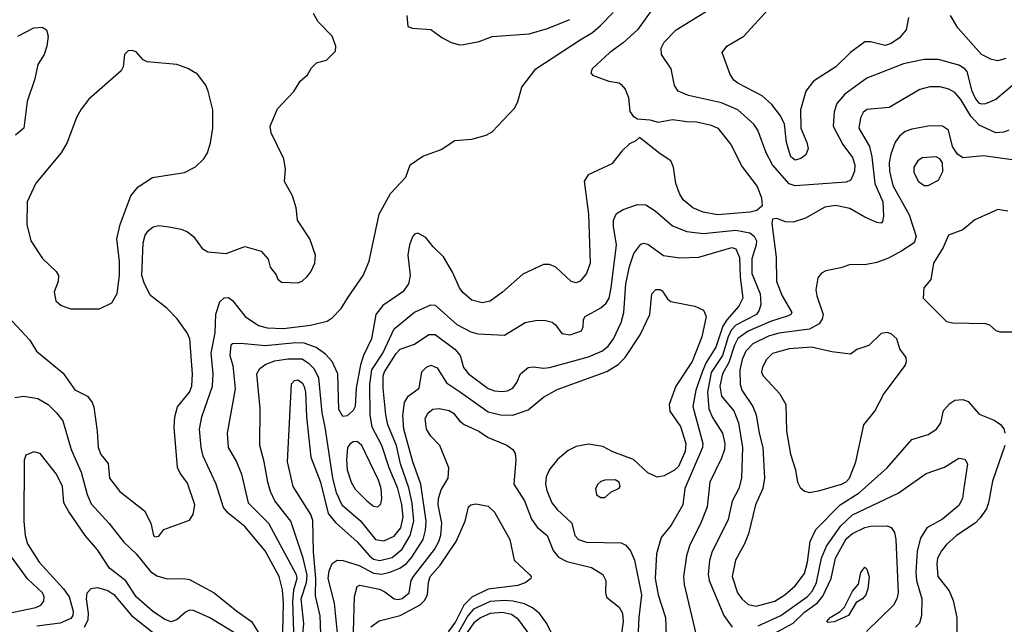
# Model space of a CAD drawing. Extents: x 997026 to 1115308, y 536381 to 619039.
# Tile 388 of 484: x 1055945 to 1060757, y 600131 to 603085. Entities that reach past the tile are written whole.
import ezdxf

# ---------------------------------------------------------------- set-up
doc = ezdxf.new("R2010")
doc.units = 0

msp = doc.modelspace()

# ---------------------------------------------------------------- linework, layer by layer
at = {"layer": '0CON20XD'}
for points in [[(1059039.9, 603140.1), (1058965, 603034.4), (1058895, 602971.4), (1058830, 602925), (1058743.3, 602845), (1058736.7, 602825), (1058744.1, 602814.1), (1058825, 602783.8), (1058875, 602776), (1058885, 602768.8), (1058903.8, 602745), (1058920, 602705), (1058926.4, 602636.4), (1058944.1, 602614.1), (1058965, 602600), (1059025, 602596.2), (1059065, 602583.8), (1059135, 602597.5), (1059205, 602586.9), (1059255, 602586.4), (1059325, 602570), (1059358, 602555), (1059420.8, 602475), (1059475.4, 602365.4), (1059549.1, 602269.1), (1059571.1, 602215), (1059574.3, 602175.7), (1059547.6, 602152.4), (1059515.4, 602144.6), (1059355, 602132), (1059285, 602143.8), (1059235.8, 602165), (1059187.1, 602205), (1059169.4, 602235), (1059151.9, 602285), (1059140, 602365), (1059126.7, 602395), (1059075, 602428.8), (1058975, 602510), (1058957, 602493), (1058925, 602477.5), (1058887.3, 602442.7), (1058839.1, 602380.9), (1058723.9, 602326.1), (1058704.1, 602295.9), (1058725.4, 602135), (1058732.5, 601895), (1058716, 601845), (1058685, 601807.5), (1058665, 601800), (1058640, 601805), (1058565.8, 601875.8), (1058535, 601889.2), (1058505, 601889.2), (1058405, 601842), (1058305.6, 601754.4), (1058245, 601710), (1058205, 601702), (1058155, 601714.2), (1058111.3, 601751.3), (1058094.2, 601775), (1058061.3, 601851.3)], [(1060878.3, 602831.7), (1060715, 602694.7), (1060665, 602673.7), (1060645, 602672.1), (1060635, 602677.4), (1060615, 602702.9), (1060600.6, 602735), (1060575, 602831.1), (1060563.6, 602845), (1060535, 602861.8), (1060435, 602889.5), (1060365, 602890.6), (1060310.7, 602879.3), (1060265, 602868.4), (1060085, 602799.6), (1059978.5, 602721.5), (1059939.3, 602675), (1059925.3, 602635), (1059921.6, 602565), (1059968.8, 602475), (1060015, 602410.9), (1060026.7, 602375), (1060025.2, 602345), (1060014.3, 602315.7), (1060005, 602301.5), (1059985, 602290.4), (1059735, 602272.6), (1059705, 602282.4), (1059624.2, 602375), (1059592.6, 602435), (1059553.4, 602545), (1059533.9, 602575), (1059454.8, 602644.8), (1059375, 602678.8), (1059214.1, 602714.1), (1059163.8, 602735), (1059145, 602762.5), (1059128.7, 602845), (1059082.1, 602915), (1059080, 602945), (1059095.5, 602975), (1059154.2, 603035.8), (1059352.1, 603157.9)], [(1060289.2, 603095), (1060276.9, 603035), (1060244.7, 602995.3), (1060205, 602967.9), (1060175, 602957.9), (1060103.6, 602976.4), (1060075, 602976.2), (1060005.6, 602925), (1059934, 602855), (1059825.3, 602784.7), (1059786.7, 602735), (1059761.5, 602645), (1059762.9, 602555), (1059792.5, 602485), (1059798, 602455), (1059786.7, 602425), (1059762.7, 602407.3), (1059735, 602398.6), (1059714.2, 602414.2), (1059693.3, 602485), (1059683.8, 602573.8), (1059663.1, 602615), (1059620.9, 602670.9), (1059573.1, 602713.1), (1059455, 602774.3), (1059435, 602790), (1059417.4, 602817.4), (1059378.8, 602925), (1059401.2, 602955), (1059484, 603005), (1059605, 603135.7)], [(1056605, 600558.8), (1056625, 600561.2), (1056650, 600595), (1056775, 600640), (1056792.5, 600667.5), (1056801.8, 600715), (1056765, 600820), (1056729.1, 600869.1), (1056716.6, 600896.6), (1056699.6, 601095), (1056703.9, 601145), (1056717, 601193), (1056775, 601264.4), (1056787.1, 601295), (1056790, 601355), (1056776.4, 601526.4), (1056764.5, 601554.5), (1056715, 601624), (1056664, 601675), (1056585, 601737.5), (1056555, 601794), (1056542.7, 601835), (1056548.1, 601995), (1056558.7, 602031.3), (1056574.2, 602055), (1056596.9, 602073.1), (1056625, 602078.6), (1056675, 602072.2), (1056735, 602061.9), (1056765, 602049.2), (1056795.5, 602025.5), (1056836.8, 601966.8), (1056865, 601950.8), (1056955, 601942), (1057045, 601976.2), (1057125, 601953.3), (1057160, 601915), (1057170, 601875), (1057198.3, 601838.3), (1057207, 601817), (1057225, 601802.5), (1057305, 601800), (1057325, 601807.5), (1057349.5, 601830.5), (1057367.5, 601852.5), (1057387.5, 601895), (1057390.8, 601935), (1057362.5, 602015), (1057303.8, 602105), (1057296.2, 602165), (1057278.8, 602225), (1057240, 602295), (1057243.8, 602355), (1057236, 602405), (1057175, 602532.5), (1057170, 602565), (1057205, 602650), (1057285, 602733.3), (1057316.7, 602785), (1057352.5, 602815), (1057370.7, 602849.3), (1057396.4, 602873.6), (1057445, 602887.5), (1057488.3, 602931.7), (1057490, 602955), (1057472.5, 603005), (1057404.2, 603074.2), (1057382, 603115)], [(1057231.9, 600095), (1057234.1, 600235), (1057229.5, 600299.5), (1057213.9, 600365), (1057145, 600490), (1057045, 600608.8), (1056964.8, 600674.8), (1056941.9, 600701.9), (1056905, 600815.7), (1056842.3, 600952.3), (1056831.6, 600995), (1056824.2, 601085), (1056835.3, 601145), (1056887.4, 601295), (1056891.6, 601355), (1056880.6, 601455), (1056900.9, 601555), (1056903.7, 601646.3), (1056924.1, 601705.9), (1056945, 601725.5), (1056965, 601727.3), (1056985, 601713.3), (1057047.9, 601635), (1057111.6, 601591.6), (1057155, 601579.3), (1057235, 601577), (1057367.3, 601592.7), (1057448.3, 601611.7), (1057472.1, 601627.9), (1057515.8, 601674.2), (1057551, 601729), (1057624.5, 601835), (1057653.3, 601905), (1057701.4, 602135), (1057758, 602235), (1057832.5, 602315), (1057854.1, 602375.9), (1057915, 602418), (1058005, 602450), (1058072.5, 602495), (1058155, 602501.2), (1058225, 602521.2), (1058255, 602536.7), (1058365, 602653.3), (1058380, 602685), (1058399.4, 602755), (1058467.5, 602845), (1058685, 602985.8), (1058745, 603022.2), (1058784, 603056), (1058845, 603119.5)], [(1057837.5, 603105), (1057841.7, 603051.7), (1057865, 603042.5), (1057955, 603037.5), (1058007.7, 602997.7), (1058053.2, 602973.2), (1058095, 602962.5)], [(1058095, 602962.5), (1058115, 602964.2), (1058191.2, 602978.8), (1058255, 603002), (1058435, 603015.6), (1058525, 603042.1), (1058634.3, 603085)], [(1060765, 602894.5), (1060725, 602883.5), (1060695, 602890.4), (1060645, 602914.6), (1060530.6, 603045), (1060494.1, 603105.9)], [(1055936.7, 603005), (1056015, 603044.2), (1056055, 603048), (1056076.7, 603035), (1056083.8, 603005), (1056078, 602955), (1056064.2, 602915), (1056034.2, 602865), (1056020, 602795), (1055982, 602685), (1055965.8, 602555), (1055925, 602521.2)], [(1056195, 601672.5), (1056335, 601672.9), (1056395, 601700.8), (1056422.2, 601747.8), (1056433.3, 601835), (1056433.8, 601903.8), (1056420.3, 602015), (1056436.7, 602085), (1056489.2, 602225), (1056525, 602268.1), (1056595, 602314.3), (1056751.2, 602338.8), (1056805, 602366), (1056844.5, 602405.5), (1056862.9, 602435), (1056877.4, 602482.6), (1056888.5, 602555), (1056888.5, 602645), (1056866.2, 602736.2), (1056855.3, 602765.3), (1056815, 602818.1), (1056766.7, 602846.7), (1056713.3, 602865), (1056568.6, 602878.6), (1056548.9, 602888.9), (1056515, 602926.9), (1056495, 602934.4), (1056475, 602932.9), (1056457.1, 602915), (1056451.4, 602855), (1056441.4, 602835), (1056283.9, 602696.1), (1056245, 602648), (1056223.1, 602606.9), (1056176.7, 602485), (1056147.8, 602435), (1056024, 602286), (1055981.5, 602195), (1055980.5, 602085), (1056000.5, 602005), (1056057.4, 601917.4), (1056123.1, 601855), (1056135.6, 601835), (1056133.1, 601805), (1056113.5, 601755), (1056121.9, 601711.9), (1056148.6, 601688.6), (1056195, 601672.5)], [(1060779.2, 602545), (1060755.3, 602534.7), (1060715, 602532.1), (1060635, 602569.3), (1060593.5, 602613.5), (1060545, 602694.5), (1060515, 602728.5), (1060485.9, 602745.9), (1060443.6, 602756.4), (1060394, 602756), (1060345, 602744.4), (1060195, 602655.4), (1060085, 602645.6), (1060068, 602632), (1060055, 602606), (1060046.7, 602555), (1060098.4, 602465), (1060109.8, 602415), (1060124.4, 602284.4), (1060163.1, 602195), (1060166.9, 602125), (1060161.7, 602098.3), (1060155, 602090), (1060135, 602093.3), (1060075, 602119.6), (1060003, 602163), (1059932.8, 602177.2), (1059880.9, 602169.1), (1059785, 602115.8), (1059725, 602095.7), (1059687.3, 602097.3), (1059645, 602114), (1059625, 602110), (1059621.4, 602088.6), (1059642.5, 601925), (1059643.9, 601805), (1059671.1, 601735), (1059718.6, 601655), (1059714.2, 601645), (1059701.3, 601638.7), (1059615, 601610.6), (1059505, 601563.8), (1059455, 601527.2), (1059438.4, 601495), (1059410.5, 601409.5), (1059380.2, 601355), (1059367.5, 601295), (1059375.2, 601245.2), (1059435, 601173.5), (1059458.9, 601115), (1059477.9, 600995), (1059472.2, 600845), (1059459.7, 600795), (1059428, 600732), (1059407.1, 600642.9), (1059327.8, 600482.2), (1059316.6, 600443.4), (1059309.7, 600375), (1059315.3, 600345), (1059387.2, 600175), (1059428, 600118)], [(1060795, 602400), (1060655, 602420), (1060555, 602409.3), (1060528.2, 602428.2), (1060503.3, 602465), (1060484.4, 602545), (1060454.6, 602564.6), (1060395, 602566.9), (1060305, 602550.4), (1060272, 602538), (1060244.2, 602515.8), (1060223.3, 602486.8), (1060202.3, 602427.7), (1060194.4, 602385.6), (1060196.1, 602345), (1060212.7, 602275), (1060292.1, 602132.1), (1060326.8, 602025), (1060316.2, 601995), (1060257.1, 601955), (1060190.5, 601919.5), (1060135, 601898), (1060075, 601886.8), (1060005, 601888.9), (1059957.8, 601872.2), (1059885, 601857.2), (1059863.8, 601846.2), (1059845.9, 601824.1), (1059835.9, 601765), (1059840.5, 601735), (1059872.3, 601645), (1059867.8, 601622.2), (1059851.7, 601598.3), (1059805, 601572.2), (1059655, 601553), (1059605, 601539.3), (1059528.2, 601501.8), (1059493.3, 601465), (1059476.3, 601425), (1059464.8, 601375), (1059466.1, 601305), (1059474.5, 601274.5), (1059528.4, 601195), (1059544.3, 601154.3), (1059558.8, 601065), (1059577.5, 600995), (1059584.7, 600844.7), (1059576.8, 600795), (1059540.7, 600715), (1059507, 600573), (1059487.6, 600525), (1059443.3, 600445), (1059426.6, 600365), (1059453.4, 600285), (1059473.9, 600255), (1059505, 600227.3), (1059545, 600219.5), (1059636.4, 600245), (1059685, 600274.7), (1059735, 600318.4), (1059780.5, 600379.5), (1059795.5, 600434.5), (1059808.6, 600535), (1059835.6, 600594.4), (1059954.9, 600715.1), (1060047.1, 600772.9), (1060185, 600895.5), (1060305, 601033.8), (1060385, 601058.2), (1060425.8, 601085), (1060447.1, 601115), (1060460.8, 601175), (1060490.5, 601209.5), (1060515, 601225.5), (1060555, 601230), (1060580.2, 601220.2), (1060635, 601157.1), (1060707.8, 601127.8), (1060737.8, 601107.8), (1060755.4, 601085.4), (1060760.6, 601065)], [(1060385, 602274.2), (1060435, 602301.2), (1060457.3, 602342.7), (1060454.5, 602385), (1060441.9, 602405), (1060425, 602414.5), (1060355, 602410), (1060334.3, 602395), (1060314.3, 602365), (1060315, 602337.5), (1060337.1, 602295), (1060365, 602274.2), (1060385, 602274.2)], [(1057322.5, 600015), (1057333.2, 600135), (1057320.4, 600255), (1057347.3, 600335), (1057350.6, 600370.6), (1057330, 600455), (1057270, 600635), (1057192.7, 600735), (1057170.7, 600780.7), (1057157.9, 600825), (1057140.8, 600925), (1057119.6, 601005), (1057120, 601185), (1057104.1, 601355), (1057118.5, 601381.5), (1057147.9, 601402.1), (1057192.1, 601417.9), (1057255, 601428.7), (1057325, 601427.2), (1057357.3, 601407.3), (1057385, 601379.7), (1057405.6, 601335), (1057421.5, 601165), (1057437.2, 601095), (1057474.6, 600845), (1057491.4, 600775), (1057519.8, 600715), (1057609.1, 600639.1), (1057685, 600545.9), (1057725, 600538.9), (1057775, 600562.5), (1057807.3, 600602.7), (1057819, 600655), (1057813.1, 600716.9), (1057793.5, 600795), (1057750.3, 600895), (1057715.6, 601005), (1057668.3, 601095), (1057658.4, 601155), (1057656.7, 601305), (1057666.6, 601375), (1057720.5, 601455), (1057775, 601573.9), (1057875, 601655.8), (1057955, 601692.2), (1057975, 601690), (1058080.9, 601595), (1058150.5, 601560.5), (1058185, 601550.8), (1058315, 601544.3), (1058415, 601605.9), (1058475, 601616.8), (1058515.4, 601615.4), (1058547, 601607), (1058564.6, 601594.6), (1058595, 601552.2), (1058635, 601545.6), (1058691.2, 601565), (1058699.2, 601585), (1058700.3, 601619.7), (1058709.2, 601635), (1058785, 601677.4), (1058810.7, 601699.3), (1058825.5, 601725), (1058835.1, 601774.9), (1058861.3, 601985), (1058846.5, 602075), (1058847, 602105), (1058862.6, 602137.4), (1058895, 602157.2), (1058965, 602182.2), (1059005, 602179.6), (1059051, 602151), (1059135, 602078), (1059205, 602049.7), (1059285, 602040.6), (1059445, 602057.1), (1059512.9, 602042.9), (1059535, 602026.6), (1059545.7, 602005), (1059545.2, 601985), (1059524, 601916), (1059523.8, 601845), (1059564.4, 601745), (1059566.6, 601693.4), (1059559.2, 601665), (1059546.3, 601645), (1059445, 601592.2), (1059421.9, 601568.1), (1059406.9, 601535), (1059379.3, 601445), (1059325, 601360.9), (1059306.7, 601265), (1059313.3, 601183.3), (1059331.5, 601141.5), (1059379.8, 601065), (1059390.6, 601015), (1059389.2, 600985), (1059375, 600942.2), (1059317.5, 600825), (1059304.4, 600705.6), (1059275, 600629.4), (1059218.7, 600515), (1059204.2, 600465.8), (1059188.7, 600365), (1059192.7, 600325), (1059250, 600085)], [(1060775, 602148.8), (1060725, 602156.7), (1060613, 602107), (1060555, 602058.8), (1060485, 602032.5), (1060458.3, 601971.7), (1060411.2, 601895), (1060397.5, 601815), (1060363.3, 601775), (1060360, 601725), (1060475, 601610), (1060505, 601603.8), (1060665, 601600), (1060685, 601593.3), (1060716.4, 601566.4), (1060735, 601560), (1060905, 601560)], [(1058061.3, 601851.3), (1058016.8, 601926.8), (1057966, 601975), (1057930.3, 602020.3), (1057891.7, 602041.7), (1057875, 602036.7), (1057865, 602024.3), (1057850, 601985), (1057841.8, 601935), (1057853.8, 601835), (1057846.1, 601793.9), (1057818.1, 601755), (1057720.7, 601689.3), (1057686.4, 601645), (1057665, 601526.2), (1057625.9, 601444.1), (1057611.4, 601398.6), (1057589.6, 601285), (1057585.4, 601195), (1057575, 601176), (1057545, 601150), (1057525, 601147.1), (1057505, 601181.2), (1057499.6, 601355), (1057473.2, 601415), (1057440.3, 601450.3), (1057393.8, 601483.8), (1057335, 601504.4), (1057295, 601505.6), (1057145, 601491.3), (1057026.7, 601503.3), (1056985, 601501.2), (1056976.7, 601495), (1056972.9, 601445), (1056986.6, 601395), (1056998, 601282), (1056960, 601065), (1056964.6, 600995), (1057005, 600924.2), (1057029.2, 600865), (1057062.7, 600725), (1057161.8, 600625), (1057296.3, 600375), (1057299.1, 600355), (1057282.8, 600297.2), (1057278.6, 600245), (1057283.8, 600095)], [(1057416.5, 600085), (1057413, 600173), (1057390.6, 600270.6), (1057392.5, 600355), (1057380.4, 600485), (1057378.3, 600638.3), (1057368, 600668), (1057281.5, 600805), (1057254.5, 600925), (1057274.4, 601305.6), (1057287.9, 601322.1), (1057305, 601325.6), (1057325, 601310), (1057335, 601293.1), (1057342.4, 601265), (1057347.5, 601145), (1057367.6, 600947.6), (1057415, 600825.7), (1057452.5, 600672.5), (1057488.3, 600628.3), (1057595, 600534.7), (1057655, 600465.3), (1057675, 600449.6), (1057705, 600442.5), (1057765, 600458.3), (1057815, 600499), (1057853.3, 600565), (1057871.1, 600635), (1057863, 600723), (1057847.8, 600797.8), (1057805.8, 600915), (1057786.5, 601005), (1057744.8, 601105), (1057734.4, 601154.4), (1057721.9, 601285), (1057722.4, 601345), (1057728.5, 601365), (1057785, 601453.9), (1057805, 601475.3), (1057875, 601499.1), (1057945, 601547.1), (1057975, 601547.1), (1058072.2, 601475), (1058098.6, 601445), (1058114.4, 601385), (1058138.1, 601355), (1058235, 601283.8), (1058265, 601271.5), (1058305, 601267.9), (1058328.5, 601271.5), (1058355.3, 601284.7), (1058375, 601312), (1058392.5, 601355), (1058430, 601385), (1058455, 601389.6), (1058505, 601382.7), (1058535, 601385.3), (1058725, 601437.9), (1058792.8, 601467.2), (1058820.5, 601489.5), (1058847.8, 601525), (1058885, 601605.8), (1058897.5, 601655), (1058908, 601795), (1058925, 601879.2), (1058946.8, 601943.2), (1058981.2, 601988.8), (1058995, 601993.3), (1059015, 601987.5), (1059092.4, 601932.4), (1059171.2, 601921.2), (1059265, 601924), (1059425, 601971.3), (1059445, 601965.4), (1059463.7, 601923.7), (1059467.1, 601827.1), (1059479.2, 601725), (1059460, 601685), (1059401.1, 601618.9), (1059381.7, 601588.3), (1059348.2, 601485), (1059300.5, 601409.5), (1059281.8, 601368.2), (1059249.6, 601275), (1059235.2, 601195.2), (1059283.4, 601015), (1059282.9, 600995), (1059196.1, 600795), (1059186.9, 600715), (1059128.8, 600615), (1059080.4, 600555), (1059057.6, 600475), (1059050.2, 600355), (1059065.7, 600275), (1059100.8, 600165), (1059105.4, 600075)], [(1057497.9, 600087.9), (1057484.3, 600235), (1057453.5, 600355), (1057457.7, 600392.3), (1057472.1, 600427.9), (1057496.2, 600443.8), (1057525, 600443.3), (1057605, 600419.1), (1057675, 600381.5), (1057715, 600376.5), (1057755, 600385.5), (1057803.8, 600406.2), (1057835, 600428.5), (1057861.5, 600458.5), (1057917.7, 600545), (1057929.2, 600590.8), (1057932.2, 600635), (1057905.2, 600815.2), (1057866.3, 600925), (1057823.4, 601085), (1057818.2, 601151.8), (1057826, 601214), (1057844.3, 601245.7), (1057898.2, 601285), (1057911.2, 601365), (1057932.8, 601387.2), (1057955, 601397.2), (1057985, 601383.8), (1058030.4, 601310.4), (1058098.9, 601265), (1058235, 601168.9), (1058295, 601153.8), (1058355, 601152.9), (1058430.8, 601179.2), (1058505, 601241.2), (1058571.9, 601278.1), (1058815, 601366.7), (1058869.5, 601400.5), (1058905, 601433.8), (1058977.5, 601545), (1059024.4, 601645), (1059034, 601745), (1059055, 601766), (1059075, 601767.5), (1059085, 601760.8), (1059111.3, 601721.3), (1059127.5, 601707.5), (1059244.7, 601684.7), (1059286.9, 601665), (1059299.6, 601635), (1059278.8, 601535), (1059232.4, 601415), (1059151.6, 601295), (1059118.8, 601205), (1059122.5, 601172.5), (1059175, 601098.2), (1059201.2, 601015), (1059197.6, 600975), (1059165, 600902.2), (1059145, 600884.1), (1059095, 600855.9), (1059060.5, 600850.5), (1059015, 600871.8), (1058945.5, 600935.5), (1058843.7, 600973.7), (1058795, 600999.6), (1058725, 601011.1), (1058665, 601000.4), (1058625, 600980), (1058573.6, 600936.4), (1058535, 600887.5), (1058518.8, 600851.2), (1058514.6, 600815), (1058521.1, 600785), (1058546.1, 600725), (1058571.7, 600691.7), (1058644.4, 600625), (1058658.1, 600565), (1058676, 600545), (1058715, 600531.8), (1058885, 600530), (1058907.9, 600517.9), (1058930.8, 600490.8), (1058949.2, 600445), (1058984.2, 600275), (1058970.6, 600165), (1058963.2, 599995)], [(1055887.5, 601635), (1055995, 601520), (1056027.5, 601465), (1056158.3, 601358.3), (1056215, 601277.1), (1056276, 601245), (1056299.2, 601215), (1056307.7, 601192.3), (1056324.3, 601075), (1056328.6, 600995), (1056341.3, 600961.3), (1056377.3, 600917.3), (1056384, 600845), (1056435, 600780), (1056556, 600685), (1056585.8, 600625.8), (1056598.8, 600565), (1056605, 600558.8)], [(1059805, 600775.7), (1059855, 600784.4), (1059962, 600815), (1059985, 600827.5), (1060001.2, 600845), (1060030.8, 600925), (1060070, 601105), (1060125, 601172.5), (1060166.8, 601253.2), (1060272.5, 601395), (1060280, 601415), (1060277.5, 601435), (1060246.4, 601476.4), (1060232.5, 601525), (1060205, 601550), (1060185, 601556.7), (1060155, 601552.5), (1060095, 601493.3), (1060036.4, 601473.6), (1060005, 601451.2), (1059915, 601462.5), (1059815, 601484.7), (1059705, 601477.5), (1059625, 601453.3), (1059595.8, 601425), (1059575, 601386.7), (1059571.4, 601365), (1059576.8, 601346.8), (1059625, 601296), (1059658, 601258), (1059689.4, 601205), (1059692.5, 601075), (1059713.1, 600963.1), (1059737.5, 600885), (1059746.2, 600825), (1059759.5, 600799.5), (1059781.2, 600781.2), (1059805, 600775.7)], [(1055921.4, 601238.6), (1055965.3, 601245.3), (1056034.1, 601234.1), (1056084.3, 601204.3), (1056125.5, 601165), (1056155.7, 601125.7), (1056196.3, 600985), (1056245.2, 600875), (1056275.5, 600765.5), (1056295, 600720.4), (1056383.2, 600623.2), (1056455, 600531.8), (1056515, 600475.4), (1056585, 600389.5), (1056615, 600367.5), (1056666.6, 600353.4), (1056745.4, 600354.6), (1056775, 600349.4), (1056896.4, 600285), (1057006.2, 600195), (1057078.8, 600145), (1057135, 600054)], [(1057576.4, 600095), (1057582.2, 600267.8), (1057595, 600316), (1057607.3, 600322.7), (1057703.2, 600303.2), (1057730.3, 600290.3), (1057775, 600255.3), (1057795, 600251.8), (1057815, 600256.9), (1057848.2, 600285), (1057858, 600345), (1057869.2, 600365), (1057972.8, 600497.2), (1057994, 600535), (1058003.8, 600566.2), (1058008.5, 600625), (1057990.9, 600715), (1057991.6, 600745), (1058005, 600788), (1058038.8, 600845), (1058043.3, 600895), (1057998.8, 601005), (1057955, 601050), (1057932.9, 601085), (1057926.2, 601136.2), (1057941.4, 601165), (1057965, 601182.9), (1057995, 601185.5), (1058044.3, 601175.7), (1058065, 601162.9), (1058095.4, 601125.4), (1058118, 601108), (1058188.8, 601075), (1058235, 601044.2), (1058326.3, 601006.3), (1058355.5, 600985.5), (1058366.9, 600965), (1058370.8, 600935), (1058359.5, 600815), (1058413.1, 600735), (1058447.1, 600645), (1058475, 600606.5), (1058523.1, 600565), (1058552.3, 600492.2), (1058578.9, 600458.9), (1058618.7, 600438.7), (1058739.5, 600409.5), (1058795.6, 600375), (1058810.6, 600345), (1058807.5, 600285), (1058813, 600263), (1058875, 600215.6), (1058890.9, 600185), (1058894.2, 600145), (1058884.2, 600075.8)], [(1057695, 600704.3), (1057710.3, 600719.7), (1057715.4, 600744.6), (1057711.2, 600795), (1057699.5, 600835), (1057616.7, 601005), (1057595, 601023.6), (1057575, 601022.2), (1057558.3, 601011.7), (1057548.1, 600995), (1057542, 600935), (1057546, 600885), (1057565.3, 600825.3), (1057585, 600791.5), (1057641.9, 600735), (1057675, 600708.1), (1057695, 600704.3)], [(1060760, 601005), (1060698.8, 600831.2), (1060680.7, 600725), (1060669.6, 600695), (1060639.4, 600650.6), (1060614.4, 600625.6), (1060523.8, 600565), (1060475, 600520.8), (1060449.5, 600490.5), (1060431.4, 600455), (1060426.9, 600425), (1060432.2, 600365), (1060487.1, 600295), (1060508.1, 600248.1), (1060526, 600164), (1060525.3, 600034.7)], [(1057002.9, 600085), (1056875, 600162.3), (1056795, 600198.6), (1056775, 600200), (1056755, 600190), (1056715.7, 600154.3), (1056685, 600143.1), (1056655, 600154), (1056595, 600194.6), (1056514.6, 600265), (1056463.8, 600343.8), (1056385, 600405.6), (1056325, 600495.7), (1056265.3, 600565.3), (1056184, 600684), (1056160.6, 600725), (1056154.4, 600805), (1056125, 600864), (1056045, 600966), (1056015, 600973.3), (1055975, 600957.5), (1055966.4, 600933.6), (1055965.7, 600635.7), (1055971.8, 600565), (1055983.8, 600525), (1056040.8, 600435), (1056159.1, 600305), (1056186.5, 600265), (1056206.9, 600195), (1056204.7, 600175), (1056195, 600160), (1056143.1, 600136.9), (1056028.3, 600121.7)], [(1059555, 600123.9), (1059664.7, 600175), (1059795, 600267.3), (1059819.1, 600295), (1059838.8, 600335), (1059864.5, 600455), (1059887.8, 600512.2), (1059957.6, 600612.4), (1060015, 600665.2), (1060238, 600772), (1060375, 600867.5), (1060465, 600899.4), (1060535, 600942.2), (1060565, 600937.5), (1060576.7, 600915), (1060557.9, 600785), (1060552.3, 600745), (1060535, 600711.5), (1060455, 600645.4), (1060378.2, 600601.8), (1060347.2, 600552.8), (1060331.7, 600488.3), (1060325.2, 600385), (1060328.6, 600345), (1060354, 600255), (1060352.5, 600175), (1060343.3, 600136.7), (1060323.2, 600116.8)], [(1058785, 600750), (1058805, 600751.2), (1058835, 600776.2), (1058875, 600796.7), (1058880, 600805), (1058875, 600826.2), (1058855, 600836.2), (1058805, 600836), (1058785, 600828.8), (1058770, 600815), (1058760, 600795), (1058763.9, 600763.9), (1058785, 600750)], [(1057661.4, 600118.6), (1057702.3, 600147.7), (1057805, 600174.8), (1057902.9, 600227.1), (1057923.1, 600246.9), (1057938, 600275), (1057942.8, 600335), (1057951.6, 600365), (1058000.5, 600419.5), (1058078.9, 600535), (1058123.1, 600635), (1058138, 600705), (1058150, 600715), (1058175, 600719.1), (1058235, 600707.5), (1058265, 600678.9), (1058341.5, 600545), (1058362.1, 600445), (1058436.5, 600375), (1058444.4, 600365), (1058443.5, 600355), (1058419.4, 600335), (1058379, 600321), (1058235, 600303.4), (1058155, 600263.3), (1058115.7, 600224.3), (1058075, 600143.4), (1058039.2, 600095)], [(1059515, 600023.6), (1059725, 600136.3), (1059780.3, 600189.7), (1059843.7, 600236.3), (1059870.7, 600269.3), (1059910.4, 600355), (1059932.8, 600455), (1059985, 600548.4), (1060015.2, 600574.8), (1060075, 600604.8), (1060105, 600610.7), (1060185, 600612.7), (1060203.9, 600603.9), (1060220.2, 600580.2), (1060227.8, 600545), (1060238.1, 600285), (1060232.2, 600255), (1060215.2, 600224.8), (1060083.4, 600096.6)], [(1055836, 600174), (1056025, 600213.2), (1056048.5, 600225), (1056063.2, 600245), (1056064.7, 600265), (1056056.4, 600285), (1055982.9, 600352.9), (1055866.9, 600515)], [(1059895, 600140), (1059890, 600145), (1059906.7, 600165), (1059955.8, 600194.2), (1059976.7, 600215), (1060015, 600292.5), (1060045, 600327.5), (1060056, 600385), (1060075, 600410), (1060085, 600400), (1060096.8, 600363.2), (1060090.8, 600305), (1060080.8, 600275), (1060065, 600256.2), (1060032.7, 600237.3), (1059995, 600174), (1059925, 600144), (1059895, 600140)], [(1056262.8, 600117.2), (1056279.8, 600155), (1056281.7, 600185), (1056272.2, 600255), (1056275.8, 600285), (1056294.1, 600305.9), (1056325, 600310.7), (1056375.7, 600295.7), (1056405, 600276.8), (1056491.9, 600175), (1056655, 600046.3)], [(1058562.8, 600052.8), (1058521.8, 600135), (1058485, 600183.5), (1058450.9, 600210.9), (1058411.7, 600231.7), (1058354.6, 600244.6), (1058315, 600247.8), (1058245, 600242.2), (1058163.7, 600205), (1058135, 600173), (1058079.4, 600075)], [(1058442, 600075), (1058383.7, 600155), (1058349.3, 600179.3), (1058305, 600189.2), (1058245, 600183.9), (1058196.9, 600163.1), (1058165, 600138.1), (1058106.5, 600053.5)]]:
    msp.add_lwpolyline(points, dxfattribs=at)

doc.saveas('drawing.dxf')
